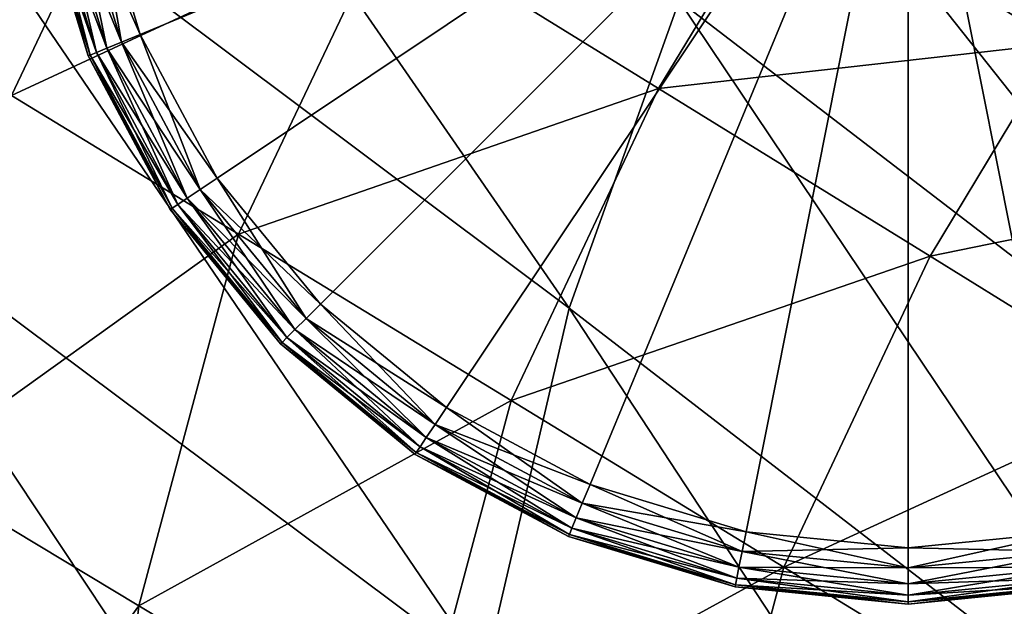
# Model space of a CAD drawing. Header units: millimetres. Extents: x 2387 to 13955, y -4964 to 364.
# Tile 469 of 656: x 6275 to 6316, y -2913 to -2889. Entities that reach past the tile are written whole.
import ezdxf

# ---------------------------------------------------------------- set-up
doc = ezdxf.new("R2010")
doc.units = ezdxf.units.MM
doc.header["$MEASUREMENT"] = 0
doc.layers.add('Predefinito', color=7, linetype='Continuous', true_color=0x000000)

msp = doc.modelspace()

# ---------------------------------------------------------------- linework, layer by layer
at = {"layer": 'Predefinito'}
for points in [[(6274.858, -2867.775, 730.455), (6270.193, -2880.331, 730.455), (6297.829, -2901.014, 608.078)], [(6297.829, -2901.014, 608.078), (6302.325, -2888.458, 608.078), (6274.858, -2867.775, 730.455)], [(6341.113, -2889.851, 485.651), (6313.877, -2869.169, 608.015), (6313.795, -2869.357, 608.036)], [(6341.312, -2889.799, 485.668), (6314.076, -2869.116, 608.036), (6313.877, -2869.169, 608.015)], [(6313.877, -2869.169, 608.015), (6341.113, -2889.851, 485.651), (6341.312, -2889.799, 485.668)], [(6314.076, -2869.116, 608.036), (6341.312, -2889.799, 485.668), (6344.129, -2888.075, 485.693)], [(6341.031, -2890.039, 485.668), (6313.795, -2869.357, 608.036), (6313.366, -2869.934, 608.068)], [(6313.795, -2869.357, 608.036), (6341.031, -2890.039, 485.668), (6341.113, -2889.851, 485.651)], [(6340.602, -2890.617, 485.693), (6313.366, -2869.934, 608.068), (6312.128, -2871.156, 608.078)], [(6313.366, -2869.934, 608.068), (6340.602, -2890.617, 485.693), (6341.031, -2890.039, 485.668)], [(6339.365, -2891.838, 485.701), (6312.128, -2871.156, 608.078), (6310.66, -2872.114, 608)], [(6312.128, -2871.156, 608.078), (6339.365, -2891.838, 485.701), (6340.602, -2890.617, 485.693)], [(6336.776, -2892.584, 485.452), (6309.541, -2871.903, 607.764), (6309.059, -2871.517, 607.606)], [(6309.059, -2871.517, 607.606), (6336.292, -2892.197, 485.327), (6336.776, -2892.584, 485.452)], [(6336.292, -2892.197, 485.327), (6309.059, -2871.517, 607.606), (6309.502, -2871.948, 607.764)], [(6336.736, -2892.629, 485.452), (6309.502, -2871.948, 607.764), (6309.848, -2873.033, 608)], [(6309.502, -2871.948, 607.764), (6336.736, -2892.629, 485.452), (6336.292, -2892.197, 485.327)], [(6309.541, -2871.903, 607.764), (6336.776, -2892.584, 485.452), (6337.896, -2892.796, 485.639)], [(6337.896, -2892.796, 485.639), (6310.66, -2872.114, 608), (6309.541, -2871.903, 607.764)], [(6310.66, -2872.114, 608), (6337.896, -2892.796, 485.639), (6339.365, -2891.838, 485.701)], [(6337.084, -2893.715, 485.639), (6309.848, -2873.033, 608), (6309.078, -2874.608, 608.078)], [(6309.848, -2873.033, 608), (6337.084, -2893.715, 485.639), (6336.736, -2892.629, 485.452)], [(6336.315, -2895.29, 485.701), (6309.078, -2874.608, 608.078), (6308.019, -2875.987, 608.068)], [(6309.078, -2874.608, 608.078), (6336.315, -2895.29, 485.701), (6337.084, -2893.715, 485.639)], [(6335.255, -2896.669, 485.693), (6308.019, -2875.987, 608.068), (6307.499, -2876.483, 608.035)], [(6308.019, -2875.987, 608.068), (6335.255, -2896.669, 485.693), (6336.315, -2895.29, 485.701)], [(6278.348, -2883.445, 12), (6280.283, -2889.823, 12), (6311.699, -2876.811, 12)], [(6280.283, -2889.823), (6278.348, -2883.445), (6311.699, -2876.811)], [(6280.283, -2889.823, 12), (6283.426, -2895.702, 12), (6311.699, -2876.811, 12)], [(6283.426, -2895.702), (6280.283, -2889.823), (6311.699, -2876.811)], [(6283.426, -2895.702, 12), (6287.655, -2900.855, 12), (6311.699, -2876.811, 12)], [(6287.655, -2900.855), (6283.426, -2895.702), (6311.699, -2876.811)], [(6287.655, -2900.855, 12), (6292.807, -2905.084, 12), (6311.699, -2876.811, 12)], [(6292.807, -2905.084), (6287.655, -2900.855), (6311.699, -2876.811)], [(6292.807, -2905.084, 12), (6298.686, -2908.226, 12), (6311.699, -2876.811, 12)], [(6298.686, -2908.226), (6292.807, -2905.084), (6311.699, -2876.811)], [(6298.686, -2908.226, 12), (6305.065, -2910.161, 12), (6311.699, -2876.811, 12)], [(6305.065, -2910.161), (6298.686, -2908.226), (6311.699, -2876.811)], [(6305.065, -2910.161, 12), (6311.699, -2910.814, 12), (6311.699, -2876.811, 12)], [(6311.699, -2910.814), (6305.065, -2910.161), (6311.699, -2876.811)], [(6334.531, -2897.474, 485.667), (6307.295, -2876.791, 608.035), (6306.075, -2879.834, 608.068)], [(6334.559, -2897.271, 485.65), (6307.323, -2876.588, 608.013), (6307.295, -2876.791, 608.035)], [(6307.295, -2876.791, 608.035), (6334.531, -2897.474, 485.667), (6334.559, -2897.271, 485.65)], [(6334.735, -2897.166, 485.667), (6307.499, -2876.483, 608.035), (6307.323, -2876.588, 608.013)], [(6307.323, -2876.588, 608.013), (6334.559, -2897.271, 485.65), (6334.735, -2897.166, 485.667)], [(6307.499, -2876.483, 608.035), (6334.735, -2897.166, 485.667), (6335.255, -2896.669, 485.693)], [(6311.699, -2910.814, 12), (6318.333, -2910.161, 12), (6311.699, -2876.811, 12)], [(6318.333, -2910.161, 12), (6324.711, -2908.226, 12), (6311.699, -2876.811, 12)], [(6324.711, -2908.226, 12), (6330.59, -2905.084, 12), (6311.699, -2876.811, 12)], [(6330.59, -2905.084, 12), (6335.743, -2900.855, 12), (6311.699, -2876.811, 12)], [(6335.743, -2900.855, 12), (6339.972, -2895.702, 12), (6311.699, -2876.811, 12)], [(6339.972, -2895.702, 12), (6343.114, -2889.823, 12), (6311.699, -2876.811, 12)], [(6343.114, -2889.823, 12), (6345.049, -2883.444, 12), (6311.699, -2876.811, 12)], [(6318.333, -2910.161), (6311.699, -2910.814), (6311.699, -2876.811)], [(6324.711, -2908.226), (6318.333, -2910.161), (6311.699, -2876.811)], [(6330.59, -2905.084), (6324.711, -2908.226), (6311.699, -2876.811)], [(6335.743, -2900.855), (6330.59, -2905.084), (6311.699, -2876.811)], [(6339.972, -2895.702), (6335.743, -2900.855), (6311.699, -2876.811)], [(6343.114, -2889.823), (6339.972, -2895.702), (6311.699, -2876.811)], [(6345.049, -2883.444), (6343.114, -2889.823), (6311.699, -2876.811)], [(6281.129, -2879.457, 12.171), (6275.021, -2892.316, 12.171), (6269.447, -2888.912, 12.171)], [(6275.021, -2892.316, 12.171), (6281.129, -2879.457, 12.171), (6290.383, -2885.174, 12.171)], [(6306.075, -2879.834, 608.068), (6302.325, -2888.458, 608.078), (6329.334, -2909.141, 485.701)], [(6329.334, -2909.141, 485.701), (6333.255, -2900.517, 485.693), (6306.075, -2879.834, 608.068)], [(6306.075, -2879.834, 608.068), (6333.255, -2900.517, 485.693), (6334.531, -2897.474, 485.667)], [(6270.193, -2880.331, 730.455), (6266.683, -2895.173, 730.455), (6294.377, -2915.855, 608.078)], [(6294.377, -2915.855, 608.078), (6297.829, -2901.014, 608.078), (6270.193, -2880.331, 730.455)], [(6306.774, -2883.309, 12.214), (6301.488, -2892.035, 12.171), (6290.383, -2885.174, 12.171)], [(6301.488, -2892.035, 12.171), (6306.774, -2883.309, 12.214), (6317.841, -2890.199, 12.214)], [(6319.651, -2887.191, 12.345), (6317.841, -2890.199, 12.214), (6306.774, -2883.309, 12.214)], [(6276.903, -2883.732, 0.32), (6277.535, -2883.606, 0.08), (6279.517, -2890.141, 0.08)], [(6277.535, -2883.606, 11.92), (6276.903, -2883.732, 11.68), (6278.922, -2890.388, 11.68)], [(6277.535, -2883.606, 0.08), (6278.348, -2883.445), (6280.283, -2889.823)], [(6278.348, -2883.445, 12), (6277.535, -2883.606, 11.92), (6279.517, -2890.141, 11.92)], [(6280.283, -2889.823), (6279.517, -2890.141, 0.08), (6277.535, -2883.606, 0.08)], [(6278.922, -2890.388, 11.68), (6279.517, -2890.141, 11.92), (6277.535, -2883.606, 11.92)], [(6279.517, -2890.141, 11.92), (6280.283, -2889.823, 12), (6278.348, -2883.445, 12)], [(6276.09, -2883.894, 2), (6276.18, -2883.876, 1.28), (6278.241, -2890.67, 1.28)], [(6276.18, -2883.876, 10.72), (6276.09, -2883.894, 10), (6278.156, -2890.705, 10)], [(6276.09, -2883.894, 2), (6278.156, -2890.705, 2), (6278.156, -2890.705, 6)], [(6278.156, -2890.705, 6), (6276.09, -2883.894, 6), (6276.09, -2883.894, 2)], [(6276.09, -2883.894, 6), (6278.156, -2890.705, 6), (6278.156, -2890.705, 10)], [(6278.156, -2890.705, 10), (6276.09, -2883.894, 10), (6276.09, -2883.894, 6)], [(6278.241, -2890.67, 1.28), (6278.156, -2890.705, 2), (6276.09, -2883.894, 2)], [(6276.18, -2883.876, 1.28), (6276.451, -2883.822, 0.72), (6278.496, -2890.564, 0.72)], [(6276.451, -2883.822, 11.28), (6276.18, -2883.876, 10.72), (6278.241, -2890.67, 10.72)], [(6278.156, -2890.705, 10), (6278.241, -2890.67, 10.72), (6276.18, -2883.876, 10.72)], [(6278.496, -2890.564, 0.72), (6278.241, -2890.67, 1.28), (6276.18, -2883.876, 1.28)], [(6276.451, -2883.822, 0.72), (6276.903, -2883.732, 0.32), (6278.922, -2890.388, 0.32)], [(6276.903, -2883.732, 11.68), (6276.451, -2883.822, 11.28), (6278.496, -2890.564, 11.28)], [(6278.922, -2890.388, 0.32), (6278.496, -2890.564, 0.72), (6276.451, -2883.822, 0.72)], [(6278.241, -2890.67, 10.72), (6278.496, -2890.564, 11.28), (6276.451, -2883.822, 11.28)], [(6279.517, -2890.141, 0.08), (6278.922, -2890.388, 0.32), (6276.903, -2883.732, 0.32)], [(6278.496, -2890.564, 11.28), (6278.922, -2890.388, 11.68), (6276.903, -2883.732, 11.68)], [(6290.383, -2885.174, 12.171), (6284.311, -2897.99, 12.171), (6275.021, -2892.316, 12.171)], [(6284.311, -2897.99, 12.171), (6290.383, -2885.174, 12.171), (6301.488, -2892.035, 12.171)], [(6302.325, -2888.458, 608.078), (6297.829, -2901.014, 608.078), (6324.669, -2921.697, 485.701)], [(6324.669, -2921.697, 485.701), (6329.334, -2909.141, 485.701), (6302.325, -2888.458, 608.078)], [(6278.922, -2890.388, 0.32), (6279.517, -2890.141, 0.08), (6282.736, -2896.163, 0.08)], [(6279.517, -2890.141, 11.92), (6278.922, -2890.388, 11.68), (6282.2, -2896.521, 11.68)], [(6279.517, -2890.141, 0.08), (6280.283, -2889.823), (6283.426, -2895.702)], [(6280.283, -2889.823, 12), (6279.517, -2890.141, 11.92), (6282.736, -2896.163, 11.92)], [(6283.426, -2895.702), (6282.736, -2896.163, 0.08), (6279.517, -2890.141, 0.08)], [(6282.2, -2896.521, 11.68), (6282.736, -2896.163, 11.92), (6279.517, -2890.141, 11.92)], [(6282.736, -2896.163, 11.92), (6283.426, -2895.702, 12), (6280.283, -2889.823, 12)], [(6278.496, -2890.564, 0.72), (6278.922, -2890.388, 0.32), (6282.2, -2896.521, 0.32)], [(6278.922, -2890.388, 11.68), (6278.496, -2890.564, 11.28), (6281.817, -2896.777, 11.28)], [(6282.736, -2896.163, 0.08), (6282.2, -2896.521, 0.32), (6278.922, -2890.388, 0.32)], [(6281.817, -2896.777, 11.28), (6282.2, -2896.521, 11.68), (6278.922, -2890.388, 11.68)], [(6317.841, -2890.199, 12.214), (6312.594, -2898.896, 12.171), (6301.488, -2892.035, 12.171)], [(6312.594, -2898.896, 12.171), (6317.841, -2890.199, 12.214), (6327.063, -2895.94, 12.214)], [(6278.156, -2890.705, 2), (6278.241, -2890.67, 1.28), (6281.587, -2896.931, 1.28)], [(6278.241, -2890.67, 10.72), (6278.156, -2890.705, 10), (6281.511, -2896.982, 10)], [(6278.156, -2890.705, 2), (6281.511, -2896.982, 2), (6281.511, -2896.982, 6)], [(6281.511, -2896.982, 6), (6278.156, -2890.705, 6), (6278.156, -2890.705, 2)], [(6278.156, -2890.705, 6), (6281.511, -2896.982, 6), (6281.511, -2896.982, 10)], [(6281.511, -2896.982, 10), (6278.156, -2890.705, 10), (6278.156, -2890.705, 6)], [(6281.587, -2896.931, 1.28), (6281.511, -2896.982, 2), (6278.156, -2890.705, 2)], [(6278.241, -2890.67, 1.28), (6278.496, -2890.564, 0.72), (6281.817, -2896.777, 0.72)], [(6278.496, -2890.564, 11.28), (6278.241, -2890.67, 10.72), (6281.587, -2896.931, 10.72)], [(6281.511, -2896.982, 10), (6281.587, -2896.931, 10.72), (6278.241, -2890.67, 10.72)], [(6281.817, -2896.777, 0.72), (6281.587, -2896.931, 1.28), (6278.241, -2890.67, 1.28)], [(6282.2, -2896.521, 0.32), (6281.817, -2896.777, 0.72), (6278.496, -2890.564, 0.72)], [(6281.587, -2896.931, 10.72), (6281.817, -2896.777, 11.28), (6278.496, -2890.564, 11.28)], [(6301.488, -2892.035, 12.171), (6295.46, -2904.798, 12.171), (6284.311, -2897.99, 12.171)], [(6295.46, -2904.798, 12.171), (6301.488, -2892.035, 12.171), (6312.594, -2898.896, 12.171)], [(6270.91, -2907.583, 12.171), (6275.021, -2892.316, 12.171), (6284.311, -2897.99, 12.171)], [(6266.683, -2895.173, 730.455), (6264.36, -2913.332, 730.45), (6292.105, -2933.442, 608.077)], [(6292.105, -2933.442, 608.077), (6294.377, -2915.855, 608.078), (6266.683, -2895.173, 730.455)], [(6282.736, -2896.163, 0.08), (6283.426, -2895.702), (6287.655, -2900.855)], [(6283.426, -2895.702, 12), (6282.736, -2896.163, 11.92), (6287.068, -2901.441, 11.92)], [(6287.068, -2901.441, 11.92), (6287.655, -2900.855, 12), (6283.426, -2895.702, 12)], [(6282.2, -2896.521, 0.32), (6282.736, -2896.163, 0.08), (6287.068, -2901.441, 0.08)], [(6282.736, -2896.163, 11.92), (6282.2, -2896.521, 11.68), (6286.612, -2901.897, 11.68)], [(6287.655, -2900.855), (6287.068, -2901.441, 0.08), (6282.736, -2896.163, 0.08)], [(6286.612, -2901.897, 11.68), (6287.068, -2901.441, 11.92), (6282.736, -2896.163, 11.92)], [(6327.063, -2895.94, 12.214), (6321.848, -2904.613, 12.171), (6312.594, -2898.896, 12.171)], [(6281.817, -2896.777, 0.72), (6282.2, -2896.521, 0.32), (6286.612, -2901.897, 0.32)], [(6282.2, -2896.521, 11.68), (6281.817, -2896.777, 11.28), (6286.287, -2902.223, 11.28)], [(6287.068, -2901.441, 0.08), (6286.612, -2901.897, 0.32), (6282.2, -2896.521, 0.32)], [(6286.287, -2902.223, 11.28), (6286.612, -2901.897, 11.68), (6282.2, -2896.521, 11.68)], [(6281.511, -2896.982, 2), (6281.587, -2896.931, 1.28), (6286.091, -2902.418, 1.28)], [(6281.587, -2896.931, 10.72), (6281.511, -2896.982, 10), (6286.026, -2902.484, 10)], [(6281.511, -2896.982, 2), (6286.026, -2902.484, 2), (6286.026, -2902.484, 6)], [(6286.026, -2902.484, 6), (6281.511, -2896.982, 6), (6281.511, -2896.982, 2)], [(6281.511, -2896.982, 6), (6286.026, -2902.484, 6), (6286.026, -2902.484, 10)], [(6286.026, -2902.484, 10), (6281.511, -2896.982, 10), (6281.511, -2896.982, 6)], [(6286.091, -2902.418, 1.28), (6286.026, -2902.484, 2), (6281.511, -2896.982, 2)], [(6281.587, -2896.931, 1.28), (6281.817, -2896.777, 0.72), (6286.287, -2902.223, 0.72)], [(6281.817, -2896.777, 11.28), (6281.587, -2896.931, 10.72), (6286.091, -2902.418, 10.72)], [(6286.026, -2902.484, 10), (6286.091, -2902.418, 10.72), (6281.587, -2896.931, 10.72)], [(6286.287, -2902.223, 0.72), (6286.091, -2902.418, 1.28), (6281.587, -2896.931, 1.28)], [(6286.612, -2901.897, 0.32), (6286.287, -2902.223, 0.72), (6281.817, -2896.777, 0.72)], [(6286.091, -2902.418, 10.72), (6286.287, -2902.223, 11.28), (6281.817, -2896.777, 11.28)], [(6284.311, -2897.99, 12.171), (6280.226, -2913.192, 12.171), (6270.91, -2907.583, 12.171)], [(6280.226, -2913.192, 12.171), (6284.311, -2897.99, 12.171), (6295.46, -2904.798, 12.171)], [(6312.594, -2898.896, 12.171), (6306.608, -2911.606, 12.171), (6295.46, -2904.798, 12.171)], [(6306.608, -2911.606, 12.171), (6312.594, -2898.896, 12.171), (6321.848, -2904.613, 12.171)], [(6287.068, -2901.441, 0.08), (6287.655, -2900.855), (6292.807, -2905.084)], [(6287.655, -2900.855, 12), (6287.068, -2901.441, 11.92), (6292.347, -2905.773, 11.92)], [(6292.347, -2905.773, 11.92), (6292.807, -2905.084, 12), (6287.655, -2900.855, 12)], [(6297.829, -2901.014, 608.078), (6294.377, -2915.855, 608.078), (6321.159, -2936.538, 485.702)], [(6321.159, -2936.538, 485.702), (6324.669, -2921.697, 485.701), (6297.829, -2901.014, 608.078)], [(6286.612, -2901.897, 0.32), (6287.068, -2901.441, 0.08), (6292.347, -2905.773, 0.08)], [(6287.068, -2901.441, 11.92), (6286.612, -2901.897, 11.68), (6291.988, -2906.309, 11.68)], [(6292.807, -2905.084), (6292.347, -2905.773, 0.08), (6287.068, -2901.441, 0.08)], [(6291.988, -2906.309, 11.68), (6292.347, -2905.773, 11.92), (6287.068, -2901.441, 11.92)], [(6286.091, -2902.418, 1.28), (6286.287, -2902.223, 0.72), (6291.733, -2906.692, 0.72)], [(6286.287, -2902.223, 11.28), (6286.091, -2902.418, 10.72), (6291.579, -2906.922, 10.72)], [(6286.287, -2902.223, 0.72), (6286.612, -2901.897, 0.32), (6291.988, -2906.309, 0.32)], [(6286.612, -2901.897, 11.68), (6286.287, -2902.223, 11.28), (6291.733, -2906.692, 11.28)], [(6291.988, -2906.309, 0.32), (6291.733, -2906.692, 0.72), (6286.287, -2902.223, 0.72)], [(6291.579, -2906.922, 10.72), (6291.733, -2906.692, 11.28), (6286.287, -2902.223, 11.28)], [(6292.347, -2905.773, 0.08), (6291.988, -2906.309, 0.32), (6286.612, -2901.897, 0.32)], [(6291.733, -2906.692, 11.28), (6291.988, -2906.309, 11.68), (6286.612, -2901.897, 11.68)], [(6286.026, -2902.484, 2), (6286.091, -2902.418, 1.28), (6291.579, -2906.922, 1.28)], [(6286.091, -2902.418, 10.72), (6286.026, -2902.484, 10), (6291.528, -2906.999, 10)], [(6286.026, -2902.484, 2), (6291.528, -2906.999, 2), (6291.528, -2906.999, 6)], [(6291.528, -2906.999, 6), (6286.026, -2902.484, 6), (6286.026, -2902.484, 2)], [(6286.026, -2902.484, 6), (6291.528, -2906.999, 6), (6291.528, -2906.999, 10)], [(6291.528, -2906.999, 10), (6286.026, -2902.484, 10), (6286.026, -2902.484, 6)], [(6291.579, -2906.922, 1.28), (6291.528, -2906.999, 2), (6286.026, -2902.484, 2)], [(6291.528, -2906.999, 10), (6291.579, -2906.922, 10.72), (6286.091, -2902.418, 10.72)], [(6291.733, -2906.692, 0.72), (6291.579, -2906.922, 1.28), (6286.091, -2902.418, 1.28)], [(6321.848, -2904.613, 12.171), (6315.898, -2917.279, 12.171), (6306.608, -2911.606, 12.171)], [(6295.46, -2904.798, 12.171), (6291.405, -2919.922, 12.171), (6280.226, -2913.192, 12.171)], [(6291.405, -2919.922, 12.171), (6295.46, -2904.798, 12.171), (6306.608, -2911.606, 12.171)], [(6292.347, -2905.773, 0.08), (6292.807, -2905.084), (6298.686, -2908.226)], [(6292.807, -2905.084, 12), (6292.347, -2905.773, 11.92), (6298.369, -2908.992, 11.92)], [(6298.369, -2908.992, 11.92), (6298.686, -2908.226, 12), (6292.807, -2905.084, 12)], [(6291.988, -2906.309, 0.32), (6292.347, -2905.773, 0.08), (6298.369, -2908.992, 0.08)], [(6292.347, -2905.773, 11.92), (6291.988, -2906.309, 11.68), (6298.122, -2909.588, 11.68)], [(6298.686, -2908.226), (6298.369, -2908.992, 0.08), (6292.347, -2905.773, 0.08)], [(6298.122, -2909.588, 11.68), (6298.369, -2908.992, 11.92), (6292.347, -2905.773, 11.92)], [(6291.733, -2906.692, 0.72), (6291.988, -2906.309, 0.32), (6298.122, -2909.588, 0.32)], [(6291.988, -2906.309, 11.68), (6291.733, -2906.692, 11.28), (6297.946, -2910.013, 11.28)], [(6298.369, -2908.992, 0.08), (6298.122, -2909.588, 0.32), (6291.988, -2906.309, 0.32)], [(6297.946, -2910.013, 11.28), (6298.122, -2909.588, 11.68), (6291.988, -2906.309, 11.68)], [(6291.528, -2906.999, 2), (6291.579, -2906.922, 1.28), (6297.84, -2910.269, 1.28)], [(6291.579, -2906.922, 10.72), (6291.528, -2906.999, 10), (6297.805, -2910.354, 10)], [(6291.528, -2906.999, 2), (6297.805, -2910.354, 2), (6297.805, -2910.354, 6)], [(6297.805, -2910.354, 6), (6291.528, -2906.999, 6), (6291.528, -2906.999, 2)], [(6291.528, -2906.999, 6), (6297.805, -2910.354, 6), (6297.805, -2910.354, 10)], [(6297.805, -2910.354, 10), (6291.528, -2906.999, 10), (6291.528, -2906.999, 6)], [(6297.84, -2910.269, 1.28), (6297.805, -2910.354, 2), (6291.528, -2906.999, 2)], [(6291.579, -2906.922, 1.28), (6291.733, -2906.692, 0.72), (6297.946, -2910.013, 0.72)], [(6291.733, -2906.692, 11.28), (6291.579, -2906.922, 10.72), (6297.84, -2910.269, 10.72)], [(6297.805, -2910.354, 10), (6297.84, -2910.269, 10.72), (6291.579, -2906.922, 10.72)], [(6297.946, -2910.013, 0.72), (6297.84, -2910.269, 1.28), (6291.579, -2906.922, 1.28)], [(6298.122, -2909.588, 0.32), (6297.946, -2910.013, 0.72), (6291.733, -2906.692, 0.72)], [(6297.84, -2910.269, 10.72), (6297.946, -2910.013, 11.28), (6291.733, -2906.692, 11.28)], [(6268.641, -2929.19, 12.171), (6270.91, -2907.583, 12.171), (6280.226, -2913.192, 12.171)], [(6298.369, -2908.992, 0.08), (6298.686, -2908.226), (6305.065, -2910.161)], [(6298.686, -2908.226, 12), (6298.369, -2908.992, 11.92), (6304.903, -2910.974, 11.92)], [(6304.903, -2910.974, 11.92), (6305.065, -2910.161, 12), (6298.686, -2908.226, 12)], [(6298.122, -2909.588, 0.32), (6298.369, -2908.992, 0.08), (6304.903, -2910.974, 0.08)], [(6298.369, -2908.992, 11.92), (6298.122, -2909.588, 11.68), (6304.777, -2911.607, 11.68)], [(6305.065, -2910.161), (6304.903, -2910.974, 0.08), (6298.369, -2908.992, 0.08)], [(6304.777, -2911.607, 11.68), (6304.903, -2910.974, 11.92), (6298.369, -2908.992, 11.92)], [(6297.946, -2910.013, 0.72), (6298.122, -2909.588, 0.32), (6304.777, -2911.607, 0.32)], [(6298.122, -2909.588, 11.68), (6297.946, -2910.013, 11.28), (6304.688, -2912.059, 11.28)], [(6304.903, -2910.974, 0.08), (6304.777, -2911.607, 0.32), (6298.122, -2909.588, 0.32)], [(6304.688, -2912.059, 11.28), (6304.777, -2911.607, 11.68), (6298.122, -2909.588, 11.68)], [(6297.805, -2910.354, 2), (6297.84, -2910.269, 1.28), (6304.634, -2912.33, 1.28)], [(6297.84, -2910.269, 10.72), (6297.805, -2910.354, 10), (6304.616, -2912.42, 10)], [(6297.84, -2910.269, 1.28), (6297.946, -2910.013, 0.72), (6304.688, -2912.059, 0.72)], [(6297.946, -2910.013, 11.28), (6297.84, -2910.269, 10.72), (6304.634, -2912.33, 10.72)], [(6304.616, -2912.42, 10), (6304.634, -2912.33, 10.72), (6297.84, -2910.269, 10.72)], [(6304.688, -2912.059, 0.72), (6304.634, -2912.33, 1.28), (6297.84, -2910.269, 1.28)], [(6304.777, -2911.607, 0.32), (6304.688, -2912.059, 0.72), (6297.946, -2910.013, 0.72)], [(6304.634, -2912.33, 10.72), (6304.688, -2912.059, 11.28), (6297.946, -2910.013, 11.28)], [(6304.903, -2910.974, 0.08), (6305.065, -2910.161), (6311.699, -2910.814)], [(6305.065, -2910.161, 12), (6304.903, -2910.974, 11.92), (6311.699, -2911.644, 11.92)], [(6311.699, -2911.644, 11.92), (6311.699, -2910.814, 12), (6305.065, -2910.161, 12)], [(6318.333, -2910.161), (6318.494, -2910.974, 0.08), (6311.699, -2911.644, 0.08)], [(6311.699, -2911.644, 0.08), (6311.699, -2910.814), (6318.333, -2910.161)], [(6318.494, -2910.974, 11.92), (6318.333, -2910.161, 12), (6311.699, -2910.814, 12)], [(6297.805, -2910.354, 2), (6304.616, -2912.42, 2), (6304.616, -2912.42, 6)], [(6304.616, -2912.42, 6), (6297.805, -2910.354, 6), (6297.805, -2910.354, 2)], [(6297.805, -2910.354, 6), (6304.616, -2912.42, 6), (6304.616, -2912.42, 10)], [(6304.616, -2912.42, 10), (6297.805, -2910.354, 10), (6297.805, -2910.354, 6)], [(6304.634, -2912.33, 1.28), (6304.616, -2912.42, 2), (6297.805, -2910.354, 2)], [(6304.777, -2911.607, 0.32), (6304.903, -2910.974, 0.08), (6311.699, -2911.644, 0.08)], [(6304.903, -2910.974, 11.92), (6304.777, -2911.607, 11.68), (6311.699, -2912.288, 11.68)], [(6311.699, -2910.814), (6311.699, -2911.644, 0.08), (6304.903, -2910.974, 0.08)], [(6311.699, -2912.288, 11.68), (6311.699, -2911.644, 11.92), (6304.903, -2910.974, 11.92)], [(6311.699, -2910.814, 12), (6311.699, -2911.644, 11.92), (6318.494, -2910.974, 11.92)], [(6318.494, -2910.974, 0.08), (6318.62, -2911.607, 0.32), (6311.699, -2912.288, 0.32)], [(6311.699, -2912.288, 0.32), (6311.699, -2911.644, 0.08), (6318.494, -2910.974, 0.08)], [(6318.62, -2911.607, 11.68), (6318.494, -2910.974, 11.92), (6311.699, -2911.644, 11.92)], [(6306.608, -2911.606, 12.171), (6302.584, -2926.653, 12.171), (6291.405, -2919.922, 12.171)], [(6302.584, -2926.653, 12.171), (6306.608, -2911.606, 12.171), (6315.898, -2917.279, 12.171)], [(6304.688, -2912.059, 0.72), (6304.777, -2911.607, 0.32), (6311.699, -2912.288, 0.32)], [(6304.777, -2911.607, 11.68), (6304.688, -2912.059, 11.28), (6311.699, -2912.749, 11.28)], [(6311.699, -2911.644, 0.08), (6311.699, -2912.288, 0.32), (6304.777, -2911.607, 0.32)], [(6311.699, -2912.749, 11.28), (6311.699, -2912.288, 11.68), (6304.777, -2911.607, 11.68)], [(6318.62, -2911.607, 0.32), (6318.71, -2912.059, 0.72), (6311.699, -2912.749, 0.72)], [(6311.699, -2912.749, 0.72), (6311.699, -2912.288, 0.32), (6318.62, -2911.607, 0.32)], [(6318.71, -2912.059, 11.28), (6318.62, -2911.607, 11.68), (6311.699, -2912.288, 11.68)], [(6311.699, -2911.644, 11.92), (6311.699, -2912.288, 11.68), (6318.62, -2911.607, 11.68)], [(6304.634, -2912.33, 1.28), (6304.688, -2912.059, 0.72), (6311.699, -2912.749, 0.72)], [(6304.688, -2912.059, 11.28), (6304.634, -2912.33, 10.72), (6311.699, -2913.025, 10.72)], [(6311.699, -2912.288, 0.32), (6311.699, -2912.749, 0.72), (6304.688, -2912.059, 0.72)], [(6311.699, -2913.025, 10.72), (6311.699, -2912.749, 11.28), (6304.688, -2912.059, 11.28)], [(6318.71, -2912.059, 0.72), (6318.764, -2912.33, 1.28), (6311.699, -2913.025, 1.28)], [(6311.699, -2913.025, 1.28), (6311.699, -2912.749, 0.72), (6318.71, -2912.059, 0.72)], [(6318.764, -2912.33, 10.72), (6318.71, -2912.059, 11.28), (6311.699, -2912.749, 11.28)], [(6311.699, -2912.288, 11.68), (6311.699, -2912.749, 11.28), (6318.71, -2912.059, 11.28)], [(6304.616, -2912.42, 2), (6304.634, -2912.33, 1.28), (6311.699, -2913.025, 1.28)], [(6304.634, -2912.33, 10.72), (6304.616, -2912.42, 10), (6311.699, -2913.118, 10)], [(6304.616, -2912.42, 2), (6311.699, -2913.118, 2), (6311.699, -2913.118, 6)], [(6311.699, -2913.118, 6), (6304.616, -2912.42, 6), (6304.616, -2912.42, 2)], [(6304.616, -2912.42, 6), (6311.699, -2913.118, 6), (6311.699, -2913.118, 10)], [(6311.699, -2913.118, 10), (6304.616, -2912.42, 10), (6304.616, -2912.42, 6)], [(6311.699, -2913.025, 1.28), (6311.699, -2913.118, 2), (6304.616, -2912.42, 2)], [(6311.699, -2913.118, 10), (6311.699, -2913.025, 10.72), (6304.634, -2912.33, 10.72)], [(6311.699, -2912.749, 0.72), (6311.699, -2913.025, 1.28), (6304.634, -2912.33, 1.28)], [(6318.764, -2912.33, 1.28), (6318.782, -2912.42, 2), (6311.699, -2913.118, 2)], [(6311.699, -2913.118, 2), (6311.699, -2913.025, 1.28), (6318.764, -2912.33, 1.28)], [(6318.782, -2912.42, 10), (6318.764, -2912.33, 10.72), (6311.699, -2913.025, 10.72)], [(6311.699, -2912.749, 11.28), (6311.699, -2913.025, 10.72), (6318.764, -2912.33, 10.72)], [(6311.699, -2913.118, 2), (6318.782, -2912.42, 2), (6318.782, -2912.42, 6)], [(6318.782, -2912.42, 6), (6311.699, -2913.118, 6), (6311.699, -2913.118, 2)], [(6311.699, -2913.118, 6), (6318.782, -2912.42, 6), (6318.782, -2912.42, 10)], [(6318.782, -2912.42, 10), (6311.699, -2913.118, 10), (6311.699, -2913.118, 6)], [(6311.699, -2913.025, 10.72), (6311.699, -2913.118, 10), (6318.782, -2912.42, 10)], [(6280.226, -2913.192, 12.171), (6277.948, -2934.051, 12.171), (6268.641, -2929.19, 12.171)], [(6277.948, -2934.051, 12.171), (6280.226, -2913.192, 12.171), (6291.405, -2919.922, 12.171)]]:
    msp.add_3dface(points, dxfattribs=at)

doc.saveas('drawing.dxf')
